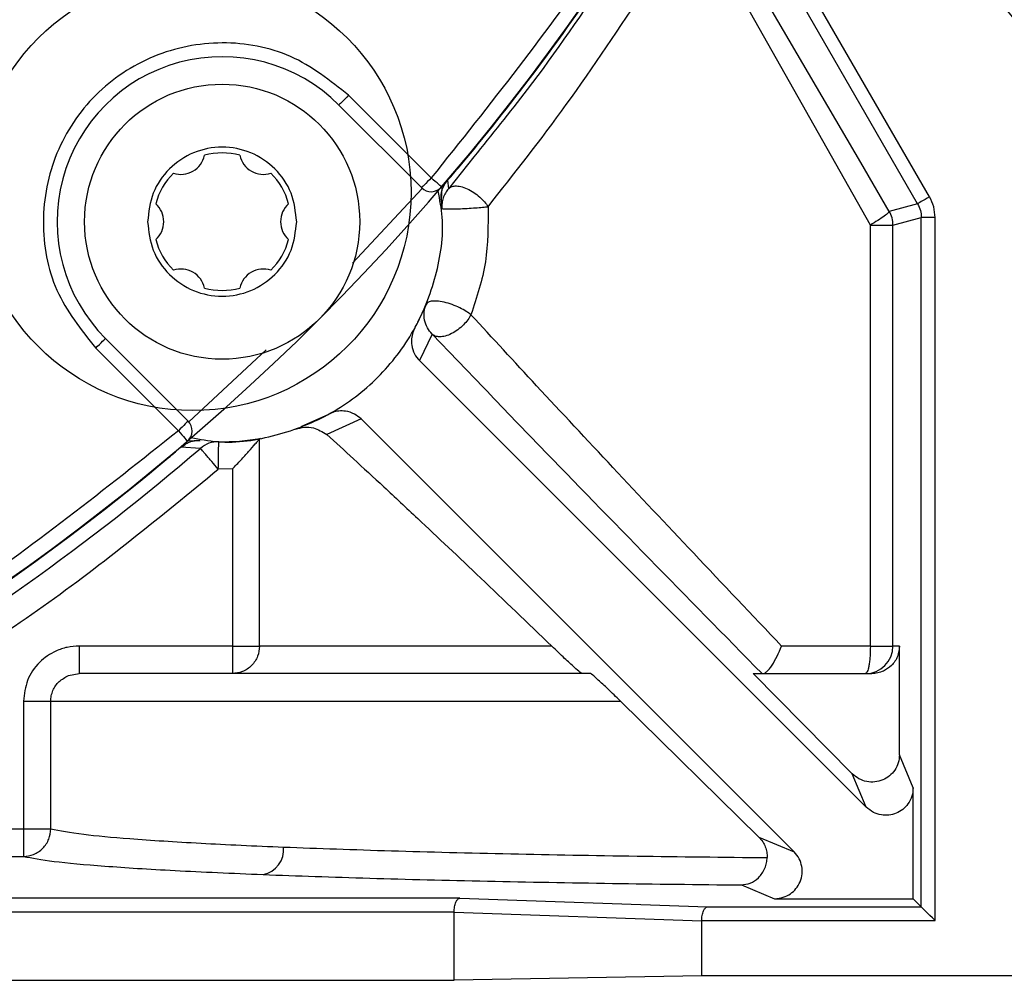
# Model space of a CAD drawing. Header units: inches. Extents: x 170 to 288, y 234 to 248.
# Tile 469 of 480: x 260.3432 to 260.3901, y 244.5855 to 244.6314. Entities that reach past the tile are written whole.
import ezdxf

# ---------------------------------------------------------------- set-up
doc = ezdxf.new("R2010")
doc.units = ezdxf.units.IN
doc.header["$LTSCALE"] = 0.25
doc.header["$MEASUREMENT"] = 0
doc.layers.add('ANNOTATIONS', color=1, linetype='Continuous')
doc.layers.add('STANDARD Z GUIDE MOTOR RH', color=7, linetype='Continuous')
doc.styles.add('ARIAL', font='arial.ttf', dxfattribs={"height": 0.09375})
doc.dimstyles.new('STANDARD$0', dxfattribs={"dimtxt": 0.09375, "dimasz": 0.09375, "dimexe": 0.03125, "dimexo": 0.046875, "dimgap": 0.09, "dimtad": 0, "dimtih": 1, "dimtoh": 1, "dimdec": 4, "dimzin": 0, "dimdsep": 46, "dimtxsty": 'ARIAL', "dimcen": 0.09, "dimadec": 0, "dimazin": 0, "dimtfac": 1, "dimtdec": 4, "dimtofl": 0, "dimtmove": 0, "dimatfit": 1, "dimfxl": 1, "dimtolj": 1, "dimtzin": 0, "dimarcsym": 0})

# ---------------------------------------------------------------- blocks, each defined once
blk = doc.blocks.new('*D45')
at = {"layer": 'ANNOTATIONS', "color": 0, "lineweight": -2, "transparency": 16777216}
for p, q in [((260.782945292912, 245.2238306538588), (261.3812151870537, 245.2238306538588)), ((261.3499651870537, 245.1300806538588), (261.3499651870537, 244.8380630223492)), ((261.3499651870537, 244.2690339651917), (261.3499651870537, 244.5610515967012)), ((259.6662786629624, 244.1752839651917), (261.3812151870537, 244.1752839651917))]:
    blk.add_line(p, q, dxfattribs=at)
at = {"layer": 'ANNOTATIONS', "color": 0, "transparency": 16777216}
for points in [[(261.3343401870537, 245.1300806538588), (261.3655901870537, 245.1300806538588), (261.3499651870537, 245.2238306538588)], [(261.3343401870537, 244.2690339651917), (261.3655901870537, 244.2690339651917), (261.3499651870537, 244.1752839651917)]]:
    blk.add_solid(points, dxfattribs=at)
at = {"layer": 'defpoints', "color": 0, "transparency": 16777216}
for p in [(260.736070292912, 245.2238306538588), (261.3499651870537, 245.2238306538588), (259.6194036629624, 244.1752839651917)]:
    blk.add_point(p, dxfattribs=at)
at = {"layer": 'ANNOTATIONS', "color": 0, "transparency": 16777216, "insert": (261.3499651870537, 244.6995573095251), "char_height": 0.09375, "attachment_point": 5, "style": 'ARIAL'}
blk.add_mtext('\\A1;HEADROOM', dxfattribs=at)

msp = doc.modelspace()

# ---------------------------------------------------------------- linework, layer by layer
at = {"layer": 'STANDARD Z GUIDE MOTOR RH'}
for p, q in [((260.3859923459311, 244.622569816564), (260.378100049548, 244.6362397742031)), ((260.3865603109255, 244.6228976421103), (260.3786679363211, 244.6365675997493)), ((260.3832793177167, 244.6245385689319), (260.3780427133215, 244.6335076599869)), ((260.3837369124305, 244.6215517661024), (260.3773707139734, 244.6328518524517)), ((260.3627908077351, 244.6238019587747), (260.358847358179, 244.627745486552)), ((260.3623268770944, 244.6233379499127), (260.358383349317, 244.6272814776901)), ((260.3644886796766, 244.6247678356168), (260.3648312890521, 244.6251792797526)), ((260.3648312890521, 244.6251792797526), (260.3648138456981, 244.6251935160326)), ((260.3648203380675, 244.6248099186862), (260.3636073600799, 244.6232824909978)), ((260.3846403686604, 244.6222074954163), (260.3832793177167, 244.6245385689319)), ((260.3635731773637, 244.6236889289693), (260.3636073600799, 244.6232824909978)), ((260.3623624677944, 244.6233049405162), (260.3590339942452, 244.6197307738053)), ((260.363293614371, 244.6233580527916), (260.3632623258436, 244.6227568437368)), ((260.3632623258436, 244.6227568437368), (260.3632949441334, 244.6223504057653)), ((260.3859924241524, 244.622569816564), (260.3846403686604, 244.6222074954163)), ((260.384816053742, 244.6215517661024), (260.386168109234, 244.6219140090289)), ((260.386168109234, 244.5890173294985), (260.386168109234, 244.6219140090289)), ((260.3868238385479, 244.5883616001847), (260.3868238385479, 244.6219140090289)), ((260.3837369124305, 244.6014624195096), (260.3837369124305, 244.6215517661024)), ((260.384816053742, 244.6014624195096), (260.384816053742, 244.6215517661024)), ((260.3625447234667, 244.6177682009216), (260.3621300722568, 244.6168979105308)), ((260.3472478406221, 244.6161459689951), (260.3511912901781, 244.6122024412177)), ((260.3628334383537, 244.6163476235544), (260.3622306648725, 244.6150824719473)), ((260.3628334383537, 244.6163476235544), (260.3652855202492, 244.6137950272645)), ((260.3467838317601, 244.6156819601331), (260.3507273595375, 244.6117384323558)), ((260.3549129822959, 244.6156018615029), (260.3512243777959, 244.6121668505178)), ((260.3622306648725, 244.6150824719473), (260.3835388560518, 244.5937743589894)), ((260.3578843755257, 244.612519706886), (260.3565617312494, 244.6119258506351)), ((260.3594467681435, 244.6122986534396), (260.3578104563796, 244.6115525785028)), ((260.380098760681, 244.5916466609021), (260.3594467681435, 244.6122986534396)), ((260.3517724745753, 244.6112669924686), (260.3511926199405, 244.6112367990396)), ((260.3546395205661, 244.611374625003), (260.3545976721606, 244.6113466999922)), ((260.3545976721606, 244.6014624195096), (260.3545976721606, 244.6113466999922)), ((260.3508403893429, 244.6109560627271), (260.3510303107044, 244.6110701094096)), ((260.3517768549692, 244.6108986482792), (260.3508403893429, 244.6109561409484)), ((260.3493500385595, 244.60969802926), (260.349761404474, 244.6100405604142)), ((260.3533056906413, 244.6099128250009), (260.3526327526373, 244.6099040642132)), ((260.3533056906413, 244.6099128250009), (260.3533056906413, 244.6014624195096)), ((260.3493358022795, 244.6097153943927), (260.3493500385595, 244.60969802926)), ((260.3533056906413, 244.6014624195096), (260.3459929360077, 244.6014624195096)), ((260.3685353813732, 244.6014624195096), (260.3545976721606, 244.6014624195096)), ((260.3837369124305, 244.6014624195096), (260.3795045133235, 244.6014624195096)), ((260.3851266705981, 244.6014624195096), (260.384816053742, 244.6014624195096)), ((260.3851266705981, 244.5962736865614), (260.3851266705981, 244.6014624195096)), ((260.345477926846, 244.6000514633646), (260.3459929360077, 244.6001501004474)), ((260.3459929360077, 244.6002499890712), (260.3459929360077, 244.6001501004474)), ((260.3828771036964, 244.5953717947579), (260.3781489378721, 244.6001501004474)), ((260.3781489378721, 244.6001501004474), (260.3838077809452, 244.6001501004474)), ((260.3433409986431, 244.5988377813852), (260.3718121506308, 244.5988377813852)), ((260.3433409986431, 244.5988377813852), (260.3433409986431, 244.592737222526)), ((260.3446406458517, 244.592737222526), (260.3446406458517, 244.5988377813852)), ((260.3784220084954, 244.5923411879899), (260.3718121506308, 244.5988377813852)), ((260.3857777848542, 244.5947017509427), (260.3851266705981, 244.5962736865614)), ((260.3835388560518, 244.5937743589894), (260.3828771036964, 244.5953717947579)), ((260.3857777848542, 244.5894077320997), (260.3857777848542, 244.5947017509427)), ((260.3366488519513, 244.592737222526), (260.3433409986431, 244.592737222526)), ((260.3784220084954, 244.5923411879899), (260.380098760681, 244.5916466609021)), ((260.3366488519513, 244.591425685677), (260.3433409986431, 244.591425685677)), ((260.3775863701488, 244.5900642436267), (260.3791713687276, 244.5894077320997)), ((260.3641523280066, 244.5894297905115), (260.312158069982, 244.5894297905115)), ((260.3641523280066, 244.5894297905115), (260.3759632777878, 244.5890173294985)), ((260.3791713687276, 244.5894077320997), (260.3857777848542, 244.5894077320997)), ((260.386168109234, 244.5890173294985), (260.3857777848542, 244.5894077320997)), ((260.3120060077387, 244.5887740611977), (260.3638805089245, 244.5887740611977)), ((260.3638805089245, 244.585524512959), (260.3638805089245, 244.5887740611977)), ((260.3638805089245, 244.5887673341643), (260.3756915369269, 244.5883548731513)), ((260.3759632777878, 244.5890173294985), (260.386168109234, 244.5890173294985)), ((260.3756915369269, 244.5883616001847), (260.3868238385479, 244.5883616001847)), ((260.3756915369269, 244.5857307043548), (260.3756915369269, 244.5883616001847)), ((260.2824936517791, 244.585524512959), (260.3638805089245, 244.585524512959)), ((260.3756915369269, 244.5857307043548), (260.3638805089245, 244.585524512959)), ((260.4360589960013, 244.5857307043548), (260.3756915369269, 244.5857307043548))]:
    msp.add_line(p, q, dxfattribs=at)
at = {"layer": 'STANDARD Z GUIDE MOTOR RH', "flags": 128}
for points in [[(260.358847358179, 244.627745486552), (260.3587568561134, 244.6276549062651), (260.3586697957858, 244.6275679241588), (260.3585895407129, 244.6274876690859), (260.3585192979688, 244.6274173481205), (260.3584615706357, 244.6273596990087), (260.358418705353, 244.6273167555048), (260.3583922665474, 244.6272903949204), (260.358383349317, 244.6272814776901)], [(260.3627908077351, 244.6238019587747), (260.3627003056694, 244.623711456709), (260.3626132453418, 244.6236243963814), (260.3625330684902, 244.6235442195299), (260.3624627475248, 244.6234738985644), (260.3624050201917, 244.6234161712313), (260.3623621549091, 244.6233733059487), (260.3623357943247, 244.623346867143), (260.3623268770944, 244.6233379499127)], [(260.3632891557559, 244.6233750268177), (260.3632795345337, 244.6233832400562), (260.3632512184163, 244.6234075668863), (260.3632051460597, 244.6234469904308), (260.3631431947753, 244.6235001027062), (260.3630677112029, 244.6235647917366), (260.3629815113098, 244.6236385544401), (260.3628880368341, 244.6237186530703), (260.3627908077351, 244.6238019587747)], [(260.3865603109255, 244.6228976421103), (260.3864518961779, 244.6228350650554), (260.3863473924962, 244.6227747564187), (260.3862507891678, 244.6227189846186), (260.3861655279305, 244.6226697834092), (260.3860948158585, 244.6226289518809), (260.3860411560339, 244.6225979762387), (260.3860065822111, 244.6225780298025), (260.3859923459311, 244.622569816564)], [(260.3467838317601, 244.6156819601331), (260.3468743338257, 244.6157724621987), (260.3469613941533, 244.6158595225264), (260.3470416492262, 244.6159396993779), (260.3471118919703, 244.6160100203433), (260.3471696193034, 244.6160677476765), (260.3472124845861, 244.6161106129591), (260.3472389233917, 244.6161370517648), (260.3472478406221, 244.6161459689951)], [(260.3511912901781, 244.6122024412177), (260.3511823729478, 244.6121935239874), (260.3511560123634, 244.6121670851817), (260.3511131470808, 244.6121242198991), (260.3510554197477, 244.6120665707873), (260.3509850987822, 244.6119962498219), (260.3509049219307, 244.611915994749), (260.3508178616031, 244.6118290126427), (260.3507273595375, 244.6117384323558)], [(260.3507273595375, 244.6117384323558), (260.3508105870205, 244.6116412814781), (260.3508906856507, 244.611547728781), (260.3509645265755, 244.6114616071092), (260.3510292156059, 244.6113861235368), (260.3510823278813, 244.6113241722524), (260.3511217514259, 244.6112780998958), (260.351146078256, 244.6112497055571), (260.3511542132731, 244.6112401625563)], [(260.3868238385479, 244.5883616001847), (260.3866986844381, 244.5884868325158), (260.3865780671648, 244.5886073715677), (260.3864665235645, 244.5887189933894), (260.3863680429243, 244.5888173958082), (260.3862863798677, 244.5888991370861), (260.3862244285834, 244.5889610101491), (260.3861845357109, 244.589000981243), (260.386168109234, 244.5890173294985)]]:
    msp.add_lwpolyline(points, dxfattribs=at)
at = {"layer": 'STANDARD Z GUIDE MOTOR RH'}
for centre, radius in [((260.2785786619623, 244.6959506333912), 0.06900244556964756), ((260.3966888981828, 244.6368955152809), 0.00820209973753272), ((260.3514133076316, 244.6231159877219), 0.01041666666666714), ((260.3528155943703, 244.6217137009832), 0.006561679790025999)]:
    msp.add_circle(centre, radius, dxfattribs=at)
for centre, radius, start, end in [((260.2785786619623, 244.6959506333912), 0.1115485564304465, 289.7499227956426, 340.2500699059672), ((260.2785786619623, 244.6959506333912), 0.1115710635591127, 320.6306794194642, 326.3524246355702), ((260.3528155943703, 244.6217137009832), 0.007874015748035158, 44.9999999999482, 225.0000000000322), ((260.3528155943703, 244.6217137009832), 0.00328083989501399, 75.07006214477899, 104.9299378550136), ((260.3508521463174, 244.6251144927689), 0.001141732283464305, 251.6579296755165, 348.3420703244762), ((260.3547790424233, 244.6251144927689), 0.001141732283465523, 191.6579296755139, 288.3420703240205), ((260.3528155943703, 244.6217137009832), 0.003280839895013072, 135.0700621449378, 164.9299378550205), ((260.3528155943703, 244.6217137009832), 0.003280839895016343, 15.07006214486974, 44.92993785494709), ((260.3627908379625, 244.6238019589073), 0.0006561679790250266, 225.0000011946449, 319.4117257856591), ((260.3488886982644, 244.6217137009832), 0.001141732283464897, 311.6579296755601, 48.34207032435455), ((260.3567424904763, 244.6217137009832), 0.001141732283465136, 131.6579296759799, 228.3420703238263), ((260.3835024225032, 244.621551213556), 0.001313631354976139, 0.02410004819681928, 29.97311857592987), ((260.3528155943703, 244.6217137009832), 0.003280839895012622, 195.0700621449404, 224.9299378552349), ((260.3528155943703, 244.6217137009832), 0.003280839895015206, 315.0700621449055, 344.9299378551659), ((260.3508521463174, 244.6183129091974), 0.001141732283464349, 11.65792967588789, 108.342070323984), ((260.3547790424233, 244.6183129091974), 0.001141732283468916, 71.65792967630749, 168.3420703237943), ((260.3528155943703, 244.6217137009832), 0.003280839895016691, 255.0700621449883, 284.929937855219), ((260.3507273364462, 244.611738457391), 0.0006561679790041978, 310.5882742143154, 44.99999999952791), ((260.3528155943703, 244.6217137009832), 0.01049868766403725, 269.1129650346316, 280.0046363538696), ((260.2785786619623, 244.6959506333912), 0.1122132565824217, 299.9998621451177, 310.7162171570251), ((260.2785786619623, 244.6959506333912), 0.1115710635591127, 298.1197838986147, 309.3693205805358), ((260.3835041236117, 244.6014620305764), 0.001311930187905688, 270.0171757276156, 0.01698583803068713), ((260.3545352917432, 244.5917566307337), 0.001217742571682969, 280.8837528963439, 5.451940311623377)]:
    msp.add_arc(centre, radius, start, end, dxfattribs=at)
for points, knots in [([(260.278578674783, 244.7636457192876), (260.2815315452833, 244.7635342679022), (260.2874402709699, 244.7633112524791), (260.296150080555, 244.7615129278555), (260.3045585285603, 244.7586747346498), (260.3125236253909, 244.7547436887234), (260.319907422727, 244.7498111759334), (260.3265830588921, 244.7439546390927), (260.3324391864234, 244.737279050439), (260.3373729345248, 244.7298952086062), (260.3412991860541, 244.7219300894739), (260.3441550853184, 244.7135216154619), (260.3458874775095, 244.7048117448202), (260.3464667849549, 244.695950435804), (260.3458874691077, 244.6870891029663), (260.3441548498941, 244.6783792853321), (260.3412990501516, 244.6699707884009), (260.3373727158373, 244.6620056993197), (260.3324389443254, 244.6546218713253), (260.3265827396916, 244.6479463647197), (260.3199071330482, 244.6420898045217), (260.3125232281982, 244.6371574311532), (260.3045581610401, 244.6332262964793), (260.2961497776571, 244.6303881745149), (260.2874399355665, 244.6285900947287), (260.2815314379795, 244.6283670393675), (260.278578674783, 244.6282555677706)], [0, 0, 0, 0, 0.04165386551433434, 0.08334983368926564, 0.1250000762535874, 0.1666529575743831, 0.2083498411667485, 0.2499999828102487, 0.2916532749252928, 0.3333499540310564, 0.3749998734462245, 0.416653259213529, 0.4583498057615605, 0.4999999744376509, 0.5416531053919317, 0.5833497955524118, 0.6250000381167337, 0.6666529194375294, 0.7083498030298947, 0.7499999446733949, 0.7916529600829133, 0.8333499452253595, 0.8750000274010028, 0.9166532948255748, 0.9583476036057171, 1, 1, 1, 1]), ([(260.382909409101, 244.658371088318), (260.3812442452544, 244.6542247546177), (260.3779125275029, 244.6459286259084), (260.3711406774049, 244.6342927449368), (260.3655732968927, 244.6272978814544), (260.3627908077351, 244.6238019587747)], [0, 0, 0, 0, 0.3332437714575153, 0.6667657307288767, 1, 1, 1, 1]), ([(260.3713427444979, 244.6336331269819), (260.3700266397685, 244.6317102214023), (260.3678801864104, 244.6285741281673), (260.3656738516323, 244.6258599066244), (260.3648203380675, 244.6248099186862)], [0, 0, 0, 0, 0.6131531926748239, 1, 1, 1, 1]), ([(260.3655003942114, 244.6224299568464), (260.3667515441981, 244.6240160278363), (260.369313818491, 244.6272641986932), (260.3717871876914, 244.6309932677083), (260.3730528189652, 244.6329014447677)], [0, 0, 0, 0, 0.4882966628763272, 1, 1, 1, 1]), ([(260.358847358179, 244.627745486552), (260.3579672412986, 244.628444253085), (260.3562069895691, 244.6298418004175), (260.3528043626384, 244.6304547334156), (260.3494690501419, 244.6298025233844), (260.3466267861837, 244.6279025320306), (260.344726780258, 244.6250602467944), (260.3440745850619, 244.6217249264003), (260.3446875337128, 244.6183223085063), (260.3460850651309, 244.6165620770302), (260.3467838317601, 244.6156819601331)], [0, 0, 0, 0, 0.124999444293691, 0.2500014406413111, 0.375000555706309, 0.5, 0.624999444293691, 0.7500014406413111, 0.875000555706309, 1, 1, 1, 1]), ([(260.3563720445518, 244.6217136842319), (260.3563185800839, 244.6221791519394), (260.3562116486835, 244.6231101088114), (260.3553892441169, 244.6242939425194), (260.3542136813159, 244.6250850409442), (260.3528155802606, 244.6253626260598), (260.3514174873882, 244.6250850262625), (260.3502419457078, 244.6242939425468), (260.3494195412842, 244.6231101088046), (260.3493126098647, 244.6221791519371), (260.3492591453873, 244.6217136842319)], [0, 0, 0, 0, 0.1249980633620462, 0.2500018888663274, 0.3749998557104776, 0.500003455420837, 0.6250001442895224, 0.7499981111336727, 0.8750019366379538, 1, 1, 1, 1]), ([(260.3635731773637, 244.6236889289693), (260.3637663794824, 244.6239118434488), (260.3640565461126, 244.6242466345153), (260.3643804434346, 244.6246372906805), (260.3644886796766, 244.6247678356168)], [0, 0, 0, 0, 0.6658316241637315, 0.9999999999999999, 0.9999999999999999, 0.9999999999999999, 0.9999999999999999]), ([(260.3632623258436, 244.6227568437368), (260.3632588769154, 244.6228488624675), (260.3632543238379, 244.6229703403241), (260.3632863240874, 244.6231471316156), (260.3633410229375, 244.623336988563), (260.3634354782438, 244.6235271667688), (260.3635537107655, 244.6236660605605), (260.3635731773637, 244.6236889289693)], [0, 0, 0, 0, 0.3126589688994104, 0.4127544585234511, 0.5806083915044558, 0.9309485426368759, 0.9999999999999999, 0.9999999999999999, 0.9999999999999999, 0.9999999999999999]), ([(260.3513335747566, 244.611414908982), (260.3517539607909, 244.6113334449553), (260.3530979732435, 244.6110729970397), (260.3554277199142, 244.611439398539), (260.3580643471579, 244.6124680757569), (260.3603275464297, 244.6142017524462), (260.3620613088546, 244.6164649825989), (260.3630896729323, 244.6191015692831), (260.3634561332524, 244.6214257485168), (260.3631971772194, 244.6227642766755), (260.3631169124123, 244.6231791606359)], [0, 0, 0, 0, 0.0659225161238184, 0.2107602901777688, 0.3555953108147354, 0.5004323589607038, 0.6452694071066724, 0.7901044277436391, 0.9349417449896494, 1, 1, 1, 1]), ([(260.3636073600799, 244.6232824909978), (260.3635566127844, 244.6232161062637), (260.3634542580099, 244.6230822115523), (260.3633536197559, 244.6228483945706), (260.3632934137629, 244.6226015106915), (260.3632944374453, 244.6224335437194), (260.3632949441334, 244.6223504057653)], [0, 0, 0, 0, 0.2482924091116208, 0.5007934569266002, 0.7529096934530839, 1, 1, 1, 1]), ([(260.3636073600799, 244.6232824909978), (260.363647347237, 244.6233164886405), (260.363731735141, 244.623388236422), (260.3639335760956, 244.6234286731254), (260.3641950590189, 244.6234038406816), (260.364500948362, 244.6232994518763), (260.3648150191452, 244.6231246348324), (260.365100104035, 244.6229033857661), (260.3653351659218, 244.6226660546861), (260.3654472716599, 244.6225058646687), (260.3655003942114, 244.6224299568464)], [0, 0, 0, 0, 0.1097770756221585, 0.231670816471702, 0.3631472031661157, 0.5000033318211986, 0.636910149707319, 0.7683954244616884, 0.8902515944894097, 1, 1, 1, 1]), ([(260.3859923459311, 244.622569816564), (260.3860432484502, 244.622466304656), (260.3861450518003, 244.6222592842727), (260.3861604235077, 244.6220290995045), (260.386168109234, 244.6219140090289)], [0, 0, 0, 0, 0.5000082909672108, 1, 1, 1, 1]), ([(260.3868238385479, 244.6219140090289), (260.3868128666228, 244.6220867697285), (260.3867909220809, 244.6224323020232), (260.3866371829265, 244.6227425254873), (260.3865603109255, 244.6228976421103)], [0, 0, 0, 0, 0.499984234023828, 1, 1, 1, 1]), ([(260.3632949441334, 244.6223504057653), (260.3633030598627, 244.6223448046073), (260.3633203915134, 244.6223328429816), (260.3634658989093, 244.6223222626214), (260.3637191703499, 244.6223199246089), (260.3640765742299, 244.622328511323), (260.3644880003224, 244.6223476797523), (260.3648896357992, 244.6223735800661), (260.365237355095, 244.6224019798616), (260.3654165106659, 244.6224210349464), (260.3655003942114, 244.6224299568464)], [0, 0, 0, 0, 0.1063739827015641, 0.2271683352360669, 0.3600839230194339, 0.4999002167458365, 0.6397645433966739, 0.772685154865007, 0.8935675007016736, 0.9999999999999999, 0.9999999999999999, 0.9999999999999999, 0.9999999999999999]), ([(260.3655003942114, 244.6224299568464), (260.3655014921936, 244.6215392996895), (260.3655037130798, 244.6197377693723), (260.3649605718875, 244.6181020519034), (260.3646859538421, 244.6172750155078)], [0, 0, 0, 0, 0.4943892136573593, 1, 1, 1, 1]), ([(260.3846403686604, 244.6222074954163), (260.3846301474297, 244.622186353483), (260.3846090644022, 244.622142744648), (260.3844092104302, 244.62198532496), (260.3841096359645, 244.6217802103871), (260.383858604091, 244.6216263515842), (260.3837369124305, 244.6215517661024)], [0, 0, 0, 0, 0.2424187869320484, 0.5000299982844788, 0.7576316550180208, 1, 1, 1, 1]), ([(260.3492591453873, 244.6217136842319), (260.349312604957, 244.6212482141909), (260.3494195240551, 244.6203172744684), (260.3502419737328, 244.6191334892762), (260.3514174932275, 244.6183424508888), (260.3528155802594, 244.6180646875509), (260.3542136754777, 244.6183424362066), (260.3553892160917, 244.619133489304), (260.3562116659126, 244.6203172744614), (260.3563185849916, 244.6212482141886), (260.3563720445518, 244.6217136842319)], [0, 0, 0, 0, 0.1249991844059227, 0.2499982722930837, 0.3749973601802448, 0.4999965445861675, 0.6250026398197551, 0.7500017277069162, 0.8750008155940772, 1, 1, 1, 1]), ([(260.3868238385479, 244.6219140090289), (260.3867397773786, 244.6219140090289), (260.3865716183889, 244.6219140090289), (260.3863578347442, 244.6219140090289), (260.3862051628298, 244.6219140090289), (260.3861804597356, 244.6219140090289), (260.386168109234, 244.6219140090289)], [0, 0, 0, 0, 0.2498952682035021, 0.4998994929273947, 0.7499709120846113, 1, 1, 1, 1]), ([(260.3837369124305, 244.6215517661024), (260.3838806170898, 244.6215517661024), (260.3841680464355, 244.6215517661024), (260.384513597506, 244.6215517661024), (260.3847564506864, 244.6215517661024), (260.3847961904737, 244.6215517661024), (260.384816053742, 244.6215517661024)], [0, 0, 0, 0, 0.2499652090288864, 0.4999652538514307, 0.7500659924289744, 1, 1, 1, 1]), ([(260.3646859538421, 244.6172750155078), (260.3646139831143, 244.617328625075), (260.3644607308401, 244.6174427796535), (260.3641505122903, 244.6176112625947), (260.3637834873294, 244.6177657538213), (260.3633964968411, 244.6178794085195), (260.363047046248, 244.6179330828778), (260.3627818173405, 244.6179233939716), (260.3626098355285, 244.6178666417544), (260.3625654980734, 244.6177996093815), (260.3625447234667, 244.6177682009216)], [0, 0, 0, 0, 0.1081870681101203, 0.2303702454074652, 0.3638281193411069, 0.5034401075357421, 0.6424887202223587, 0.7743410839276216, 0.8942660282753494, 1, 1, 1, 1]), ([(260.3628334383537, 244.6163476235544), (260.3627511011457, 244.6164449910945), (260.3625835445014, 244.6166431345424), (260.3624567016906, 244.617016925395), (260.3624316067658, 244.617407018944), (260.362507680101, 244.6176499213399), (260.3625447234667, 244.6177682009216)], [0, 0, 0, 0, 0.2479550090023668, 0.5045897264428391, 0.7587635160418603, 1, 1, 1, 1]), ([(260.3646859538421, 244.6172750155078), (260.3646391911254, 244.6171951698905), (260.3645407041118, 244.6170270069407), (260.3643254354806, 244.6167780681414), (260.3640591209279, 244.616545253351), (260.3637586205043, 244.6163593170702), (260.3634582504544, 244.6162445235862), (260.3631925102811, 244.6162109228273), (260.3629778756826, 244.6162447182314), (260.3628799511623, 244.6163144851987), (260.3628334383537, 244.6163476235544)], [0, 0, 0, 0, 0.1102777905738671, 0.2322561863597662, 0.3635431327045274, 0.4999882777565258, 0.6364334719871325, 0.7677009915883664, 0.8896611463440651, 1, 1, 1, 1]), ([(260.3795045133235, 244.6014624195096), (260.3780972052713, 244.6029458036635), (260.3753555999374, 244.6058356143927), (260.3714517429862, 244.609988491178), (260.3678767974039, 244.6138152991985), (260.365716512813, 244.6161576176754), (260.3646859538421, 244.6172750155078)], [0, 0, 0, 0, 0.2674619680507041, 0.5210480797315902, 0.7715170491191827, 1, 1, 1, 1]), ([(260.3620096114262, 244.6166449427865), (260.3619651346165, 244.6165497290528), (260.3618763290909, 244.6163596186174), (260.3618392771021, 244.616075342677), (260.3618578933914, 244.6157510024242), (260.3619634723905, 244.6154018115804), (260.3621447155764, 244.6151851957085), (260.3622306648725, 244.6150824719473)], [0, 0, 0, 0, 0.1859496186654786, 0.371280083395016, 0.5014723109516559, 0.7635877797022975, 1, 1, 1, 1]), ([(260.3652855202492, 244.6137950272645), (260.3661700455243, 244.6128723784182), (260.3686524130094, 244.6102830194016), (260.3731360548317, 244.6056782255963), (260.3767701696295, 244.6019811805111), (260.3785700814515, 244.6001501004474)], [0, 0, 0, 0, 0.2183831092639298, 0.6128791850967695, 1, 1, 1, 1]), ([(260.3594467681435, 244.6122986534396), (260.3593440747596, 244.612384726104), (260.3591274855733, 244.6125662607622), (260.3587972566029, 244.6126640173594), (260.3585965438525, 244.6126827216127), (260.3585425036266, 244.6126827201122), (260.358542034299, 244.6126827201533), (260.3585384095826, 244.6126827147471), (260.3585094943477, 244.6126834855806), (260.3583818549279, 244.6126803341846), (260.3581561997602, 244.6126482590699), (260.3579752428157, 244.6125626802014), (260.3578843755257, 244.612519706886)], [0, 0, 0, 0, 0.2363069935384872, 0.4983917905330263, 0.5943062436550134, 0.5943525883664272, 0.5944452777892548, 0.5951404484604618, 0.6007952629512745, 0.6458492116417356, 0.8221636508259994, 1, 1, 1, 1]), ([(260.3507273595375, 244.6117384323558), (260.347231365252, 244.6089558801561), (260.3402364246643, 244.6033884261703), (260.3286004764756, 244.5966167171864), (260.3203044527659, 244.5932850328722), (260.3161582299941, 244.5916199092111)], [0, 0, 0, 0, 0.3332416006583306, 0.6667645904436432, 1, 1, 1, 1]), ([(260.3563186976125, 244.6118167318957), (260.3565952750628, 244.6118889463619), (260.3570587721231, 244.6120099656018), (260.3575944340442, 244.6116840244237), (260.3578104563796, 244.6115525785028)], [0, 0, 0, 0, 0.5967188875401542, 0.9999999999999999, 0.9999999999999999, 0.9999999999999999, 0.9999999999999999]), ([(260.3510303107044, 244.6110701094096), (260.3511036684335, 244.6111200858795), (260.3512321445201, 244.6112076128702), (260.3513821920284, 244.6112419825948), (260.3515589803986, 244.6112757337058), (260.3516804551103, 244.6112707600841), (260.3517724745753, 244.6112669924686)], [0, 0, 0, 0, 0.2778772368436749, 0.4866641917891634, 0.6111381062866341, 1, 1, 1, 1]), ([(260.3533056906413, 244.6099128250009), (260.3534403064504, 244.6100546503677), (260.3537102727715, 244.6103390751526), (260.3540868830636, 244.610754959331), (260.3543623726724, 244.6110703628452), (260.3545309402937, 244.6112672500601), (260.3545763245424, 244.611321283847), (260.3545976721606, 244.6113466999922)], [0, 0, 0, 0, 0.2491666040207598, 0.4996931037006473, 0.7475049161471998, 0.8812326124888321, 1, 1, 1, 1]), ([(260.3578104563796, 244.6115525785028), (260.3582270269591, 244.6111752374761), (260.3590695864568, 244.610412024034), (260.3605302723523, 244.6090619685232), (260.3625141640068, 244.6072077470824), (260.3651480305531, 244.6047157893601), (260.3673905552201, 244.6025619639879), (260.3685353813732, 244.6014624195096)], [0, 0, 0, 0, 0.1478505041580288, 0.2990437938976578, 0.454648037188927, 0.7215936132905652, 1, 1, 1, 1]), ([(260.349761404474, 244.6100405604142), (260.3498920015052, 244.6101488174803), (260.3502826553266, 244.6104726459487), (260.350617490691, 244.6107629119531), (260.3508403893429, 244.6109561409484)], [0, 0, 0, 0, 0.3343037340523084, 1, 1, 1, 1]), ([(260.3526530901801, 244.6112163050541), (260.3524930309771, 244.6112036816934), (260.3521718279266, 244.6111783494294), (260.3519088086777, 244.6109920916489), (260.3517768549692, 244.6108986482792)], [0, 0, 0, 0, 0.498311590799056, 1, 1, 1, 1]), ([(260.3526327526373, 244.6099040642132), (260.3525261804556, 244.6100279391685), (260.352362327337, 244.61021839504), (260.3521646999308, 244.610447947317), (260.352028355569, 244.6106062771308), (260.3519179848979, 244.6107346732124), (260.3518098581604, 244.6108601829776), (260.3517898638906, 244.6108834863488), (260.3517768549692, 244.6108986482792)], [0, 0, 0, 0, 0.2397215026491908, 0.3685681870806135, 0.5000252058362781, 0.6315092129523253, 0.7602479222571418, 1, 1, 1, 1]), ([(260.3526327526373, 244.6099040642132), (260.3526353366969, 244.6100691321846), (260.3526393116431, 244.6103230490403), (260.3526439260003, 244.6106285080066), (260.3526472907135, 244.6108389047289), (260.3526497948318, 244.6110080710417), (260.3526523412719, 244.6111718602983), (260.3526527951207, 244.6111987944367), (260.3526530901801, 244.6112163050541)], [0, 0, 0, 0, 0.2394861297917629, 0.3683910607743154, 0.4999506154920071, 0.6316376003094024, 0.7605175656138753, 1, 1, 1, 1]), ([(260.335341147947, 244.5976346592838), (260.3383669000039, 244.5994768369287), (260.3444184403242, 244.6031612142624), (260.3498946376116, 244.6076564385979), (260.3526327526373, 244.6099040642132)], [0, 0, 0, 0, 0.4999970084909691, 1, 1, 1, 1]), ([(260.3459929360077, 244.6014624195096), (260.3458022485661, 244.6014510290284), (260.3454218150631, 244.6014283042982), (260.3447581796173, 244.6012001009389), (260.3440479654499, 244.6007105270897), (260.343457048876, 244.599859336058), (260.343379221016, 244.5991742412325), (260.3433409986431, 244.5988377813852)], [0, 0, 0, 0, 0.1384157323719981, 0.276148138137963, 0.5045876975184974, 0.7566959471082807, 0.9999999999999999, 0.9999999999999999, 0.9999999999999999, 0.9999999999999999]), ([(260.3459929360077, 244.6014624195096), (260.3459929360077, 244.6012913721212), (260.3459929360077, 244.600949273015), (260.3459929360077, 244.6005018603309), (260.3459929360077, 244.600333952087), (260.3459929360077, 244.6002499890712)], [0, 0, 0, 0, 0.3333041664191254, 0.6666167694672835, 1, 1, 1, 1]), ([(260.3545976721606, 244.6014624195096), (260.3545804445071, 244.6012973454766), (260.3545539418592, 244.6010433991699), (260.3543927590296, 244.6007378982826), (260.3542260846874, 244.6005276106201), (260.3540190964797, 244.6003582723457), (260.3537182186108, 244.6001945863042), (260.3534682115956, 244.6001676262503), (260.3533056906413, 244.6001501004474)], [0, 0, 0, 0, 0.2394310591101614, 0.3683355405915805, 0.4999842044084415, 0.6316259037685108, 0.7605326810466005, 1, 1, 1, 1]), ([(260.3533056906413, 244.6014624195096), (260.3534583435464, 244.6014624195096), (260.3537636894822, 244.6014624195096), (260.3541636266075, 244.6014624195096), (260.3544717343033, 244.6014624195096), (260.3545556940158, 244.6014624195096), (260.3545976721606, 244.6014624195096)], [0, 0, 0, 0, 0.2500027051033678, 0.5000711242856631, 0.7500457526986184, 1, 1, 1, 1]), ([(260.3533056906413, 244.6014624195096), (260.3533056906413, 244.6012904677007), (260.3533056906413, 244.6009465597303), (260.3533056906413, 244.6005127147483), (260.3533056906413, 244.600209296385), (260.3533056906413, 244.6001698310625), (260.3533056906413, 244.6001501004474)], [0, 0, 0, 0, 0.2499817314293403, 0.4999697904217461, 0.750010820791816, 1, 1, 1, 1]), ([(260.3699756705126, 244.6001501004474), (260.3699498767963, 244.6001664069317), (260.3698902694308, 244.6002040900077), (260.3695972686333, 244.6004636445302), (260.369157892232, 244.600867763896), (260.3687489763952, 244.6012583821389), (260.3685353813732, 244.6014624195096)], [0, 0, 0, 0, 0.1729703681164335, 0.3997216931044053, 0.6864478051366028, 0.9999999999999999, 0.9999999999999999, 0.9999999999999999, 0.9999999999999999]), ([(260.3786104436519, 244.6001501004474), (260.3786387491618, 244.6001554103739), (260.3786959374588, 244.6001661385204), (260.3788032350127, 244.6002491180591), (260.3789212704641, 244.6003775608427), (260.3790858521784, 244.6006022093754), (260.3792984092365, 244.6009683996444), (260.3794359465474, 244.6012980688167), (260.3795045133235, 244.6014624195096)], [0, 0, 0, 0, 0.1247264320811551, 0.2519965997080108, 0.3722043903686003, 0.5024220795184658, 0.7519413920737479, 1, 1, 1, 1]), ([(260.3837369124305, 244.6014624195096), (260.3837338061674, 244.6012973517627), (260.3837290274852, 244.6010434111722), (260.3836999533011, 244.600737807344), (260.3836701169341, 244.6005276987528), (260.3836328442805, 244.6003582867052), (260.383578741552, 244.6001945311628), (260.3835337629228, 244.6001676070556), (260.383504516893, 244.6001501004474)], [0, 0, 0, 0, 0.2393991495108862, 0.3682921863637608, 0.5000093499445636, 0.631630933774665, 0.7604788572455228, 1, 1, 1, 1]), ([(260.3837369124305, 244.6014624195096), (260.3838806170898, 244.6014624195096), (260.3841680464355, 244.6014624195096), (260.384513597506, 244.6014624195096), (260.3847564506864, 244.6014624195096), (260.3847961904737, 244.6014624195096), (260.384816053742, 244.6014624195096)], [0, 0, 0, 0, 0.2499652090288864, 0.4999652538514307, 0.7500659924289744, 1, 1, 1, 1]), ([(260.3851266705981, 244.6014624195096), (260.3851074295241, 244.6012933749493), (260.3850684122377, 244.6009505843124), (260.3847741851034, 244.6005252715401), (260.3844212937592, 244.6002814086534), (260.3840915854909, 244.6001672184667), (260.3839024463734, 244.6001558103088), (260.3838077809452, 244.6001501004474)], [0, 0, 0, 0, 0.2441865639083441, 0.4951645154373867, 0.7231522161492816, 0.8614357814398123, 1, 1, 1, 1]), ([(260.3446406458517, 244.5988377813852), (260.3446457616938, 244.5989243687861), (260.3446560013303, 244.599097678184), (260.3447641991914, 244.5994284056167), (260.3450133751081, 244.5998043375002), (260.3453225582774, 244.5999688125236), (260.345477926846, 244.6000514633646)], [0, 0, 0, 0, 0.165765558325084, 0.3317887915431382, 0.6642151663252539, 1, 1, 1, 1]), ([(260.3703959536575, 244.6001501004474), (260.3688142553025, 244.6001501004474), (260.3656508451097, 244.6001501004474), (260.3613386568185, 244.6001501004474), (260.3574238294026, 244.6001501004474), (260.3539911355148, 244.6001501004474), (260.3510786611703, 244.6001501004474), (260.3487468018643, 244.6001501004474), (260.3469700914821, 244.6001501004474), (260.3463186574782, 244.6001501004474), (260.3459929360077, 244.6001501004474)], [0, 0, 0, 0, 0.1249989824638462, 0.2499990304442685, 0.3749983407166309, 0.5000012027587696, 0.6250011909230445, 0.7499992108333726, 0.8749978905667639, 1, 1, 1, 1]), ([(260.3718121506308, 244.5988377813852), (260.371608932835, 244.5990351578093), (260.3712130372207, 244.5994196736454), (260.3707704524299, 244.5998336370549), (260.3704772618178, 244.6000976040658), (260.3704204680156, 244.6001342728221), (260.3703959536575, 244.6001501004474)], [0, 0, 0, 0, 0.3040390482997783, 0.5923089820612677, 0.8240251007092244, 1, 1, 1, 1]), ([(260.3851266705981, 244.5962736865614), (260.3851154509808, 244.5961436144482), (260.3850931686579, 244.5958852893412), (260.3849189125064, 244.5955345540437), (260.384661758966, 244.5952516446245), (260.3843325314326, 244.5950555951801), (260.3839545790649, 244.5949604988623), (260.3835600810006, 244.5949824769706), (260.3831796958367, 244.59511482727), (260.3829780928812, 244.5952860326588), (260.3828771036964, 244.5953717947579)], [0, 0, 0, 0, 0.1251673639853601, 0.2485842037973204, 0.3705312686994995, 0.4913237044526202, 0.6152999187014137, 0.7444736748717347, 0.8719989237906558, 1, 1, 1, 1]), ([(260.3857777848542, 244.5947017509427), (260.3857660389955, 244.5945637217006), (260.3857425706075, 244.594287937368), (260.3855507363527, 244.5939325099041), (260.3852905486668, 244.5936554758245), (260.3849751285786, 244.5934737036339), (260.3846235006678, 244.5933791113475), (260.3842476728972, 244.5933902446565), (260.3838616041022, 244.5935067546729), (260.3836486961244, 244.5936832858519), (260.3835388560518, 244.5937743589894)], [0, 0, 0, 0, 0.1336016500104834, 0.2669379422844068, 0.3834472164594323, 0.500085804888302, 0.6164785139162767, 0.7332199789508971, 0.8623671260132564, 1, 1, 1, 1]), ([(260.3433409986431, 244.591425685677), (260.3435040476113, 244.5914439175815), (260.3437548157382, 244.591471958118), (260.3440566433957, 244.5916360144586), (260.3442644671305, 244.5918053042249), (260.3444322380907, 244.5920150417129), (260.3445947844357, 244.5923196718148), (260.3446225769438, 244.592572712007), (260.3446406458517, 244.592737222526)], [0, 0, 0, 0, 0.2395434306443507, 0.3684160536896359, 0.5000130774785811, 0.6315923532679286, 0.760484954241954, 1, 1, 1, 1]), ([(260.3433409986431, 244.592737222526), (260.3434976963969, 244.592737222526), (260.343811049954, 244.592737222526), (260.3442188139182, 244.592737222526), (260.3445267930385, 244.592737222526), (260.3446026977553, 244.592737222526), (260.3446406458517, 244.592737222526)], [0, 0, 0, 0, 0.2500140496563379, 0.4999611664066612, 0.7500086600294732, 1, 1, 1, 1]), ([(260.3433409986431, 244.592737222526), (260.3433409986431, 244.5925691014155), (260.3433409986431, 244.5922328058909), (260.3433409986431, 244.5918053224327), (260.3433409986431, 244.5914998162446), (260.3433409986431, 244.5914503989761), (260.3433409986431, 244.591425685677)], [0, 0, 0, 0, 0.2499473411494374, 0.4999739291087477, 0.7499397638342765, 1, 1, 1, 1]), ([(260.3446406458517, 244.592737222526), (260.3450865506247, 244.5926515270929), (260.3459099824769, 244.5924932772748), (260.3479877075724, 244.5923025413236), (260.3499680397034, 244.5921623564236), (260.3517544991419, 244.5920573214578), (260.3536628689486, 244.5919603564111), (260.3550617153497, 244.5919012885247), (260.3557475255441, 244.5918723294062)], [0, 0, 0, 0, 0.2706684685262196, 0.4998310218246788, 0.6318913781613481, 0.7592808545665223, 0.8819830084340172, 0.9999999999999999, 0.9999999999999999, 0.9999999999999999, 0.9999999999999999]), ([(260.3784220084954, 244.5923411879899), (260.3784852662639, 244.592270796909), (260.3786092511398, 244.59213283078), (260.3787332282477, 244.5918855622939), (260.3788087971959, 244.5916285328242), (260.3788134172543, 244.5914536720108), (260.3788156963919, 244.5913674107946)], [0, 0, 0, 0, 0.2644458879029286, 0.5183124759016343, 0.762376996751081, 1, 1, 1, 1]), ([(260.3557475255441, 244.5918723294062), (260.3574123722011, 244.5918107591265), (260.3606934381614, 244.5916894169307), (260.3664475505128, 244.5915475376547), (260.3724732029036, 244.5914356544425), (260.3767238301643, 244.5913899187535), (260.3788156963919, 244.5913674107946)], [0, 0, 0, 0, 0.2614483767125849, 0.5152602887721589, 0.7614444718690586, 1, 1, 1, 1]), ([(260.3791713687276, 244.5894077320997), (260.3793111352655, 244.5894205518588), (260.3795777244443, 244.5894450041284), (260.3799273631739, 244.5896260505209), (260.3802061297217, 244.5898813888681), (260.3804027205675, 244.5902093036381), (260.3804956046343, 244.5905800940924), (260.3804788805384, 244.5909576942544), (260.3803597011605, 244.5913328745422), (260.3801885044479, 244.5915387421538), (260.380098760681, 244.5916466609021)], [0, 0, 0, 0, 0.135479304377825, 0.258411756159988, 0.3751240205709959, 0.500025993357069, 0.6249365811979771, 0.7415466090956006, 0.8645150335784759, 0.9999999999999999, 0.9999999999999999, 0.9999999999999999, 0.9999999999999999]), ([(260.3433409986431, 244.591425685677), (260.3437569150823, 244.5913464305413), (260.3445887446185, 244.5911879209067), (260.347093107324, 244.5909617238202), (260.3503931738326, 244.5907483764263), (260.3533078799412, 244.5906233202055), (260.3547652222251, 244.5905607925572)], [0, 0, 0, 0, 0.2499997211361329, 0.4999974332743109, 0.7500005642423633, 1, 1, 1, 1]), ([(260.3775863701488, 244.5900642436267), (260.3777289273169, 244.5900835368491), (260.3780157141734, 244.5901223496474), (260.3783515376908, 244.5903471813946), (260.3785771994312, 244.5906101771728), (260.3787090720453, 244.5908515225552), (260.3787935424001, 244.5911065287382), (260.3788084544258, 244.5912821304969), (260.3788156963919, 244.5913674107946)], [0, 0, 0, 0, 0.2469662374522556, 0.496829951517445, 0.6361722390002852, 0.7654227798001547, 0.8860785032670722, 0.9999999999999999, 0.9999999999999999, 0.9999999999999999, 0.9999999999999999]), ([(260.3547652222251, 244.5905607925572), (260.3564141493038, 244.5905011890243), (260.3596662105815, 244.5903836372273), (260.3653486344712, 244.5902444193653), (260.3713041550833, 244.5901341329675), (260.3755132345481, 244.5900873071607), (260.3775863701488, 244.5900642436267)], [0, 0, 0, 0, 0.2608651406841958, 0.5144857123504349, 0.7608653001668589, 1, 1, 1, 1]), ([(260.3638805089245, 244.5887740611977), (260.3638821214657, 244.5888152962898), (260.3638854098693, 244.588899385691), (260.3639029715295, 244.5890224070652), (260.3639297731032, 244.5891396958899), (260.3639734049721, 244.5892623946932), (260.364023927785, 244.5893500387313), (260.3640887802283, 244.5894127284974), (260.3641278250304, 244.58942321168), (260.3641523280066, 244.5894297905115)], [0, 0, 0, 0, 0.1178521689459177, 0.2403321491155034, 0.3679386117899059, 0.501569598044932, 0.7087029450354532, 0.8171934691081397, 1, 1, 1, 1]), ([(260.3756915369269, 244.5883616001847), (260.3756930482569, 244.5884028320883), (260.375696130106, 244.5884869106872), (260.3757133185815, 244.588610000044), (260.375740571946, 244.5887271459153), (260.375784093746, 244.5888500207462), (260.3758373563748, 244.588937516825), (260.375899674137, 244.5890003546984), (260.3759387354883, 244.5890107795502), (260.3759632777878, 244.5890173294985)], [0, 0, 0, 0, 0.117818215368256, 0.2402506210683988, 0.3678826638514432, 0.5013896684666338, 0.7084948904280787, 0.8168469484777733, 1, 1, 1, 1])]:
    msp.add_open_spline(points, degree=3, knots=knots, dxfattribs=at)

# ---------------------------------------------------------------- dimensions: what is measured, and where the dimension line sits
at = {"layer": 'ANNOTATIONS'}
dim = msp.add_linear_dim(base=(261.3499651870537, 245.2238306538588), p1=(259.6194036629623, 244.1752839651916), p2=(260.7360702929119, 245.2238306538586), angle=90, text='HEADROOM', dimstyle='STANDARD$0', dxfattribs=at)
dim.commit()
dim.dimension.update_dxf_attribs({"geometry": '*D45', "text_midpoint": (261.3499651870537, 244.6995573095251)})

doc.saveas('drawing.dxf')
